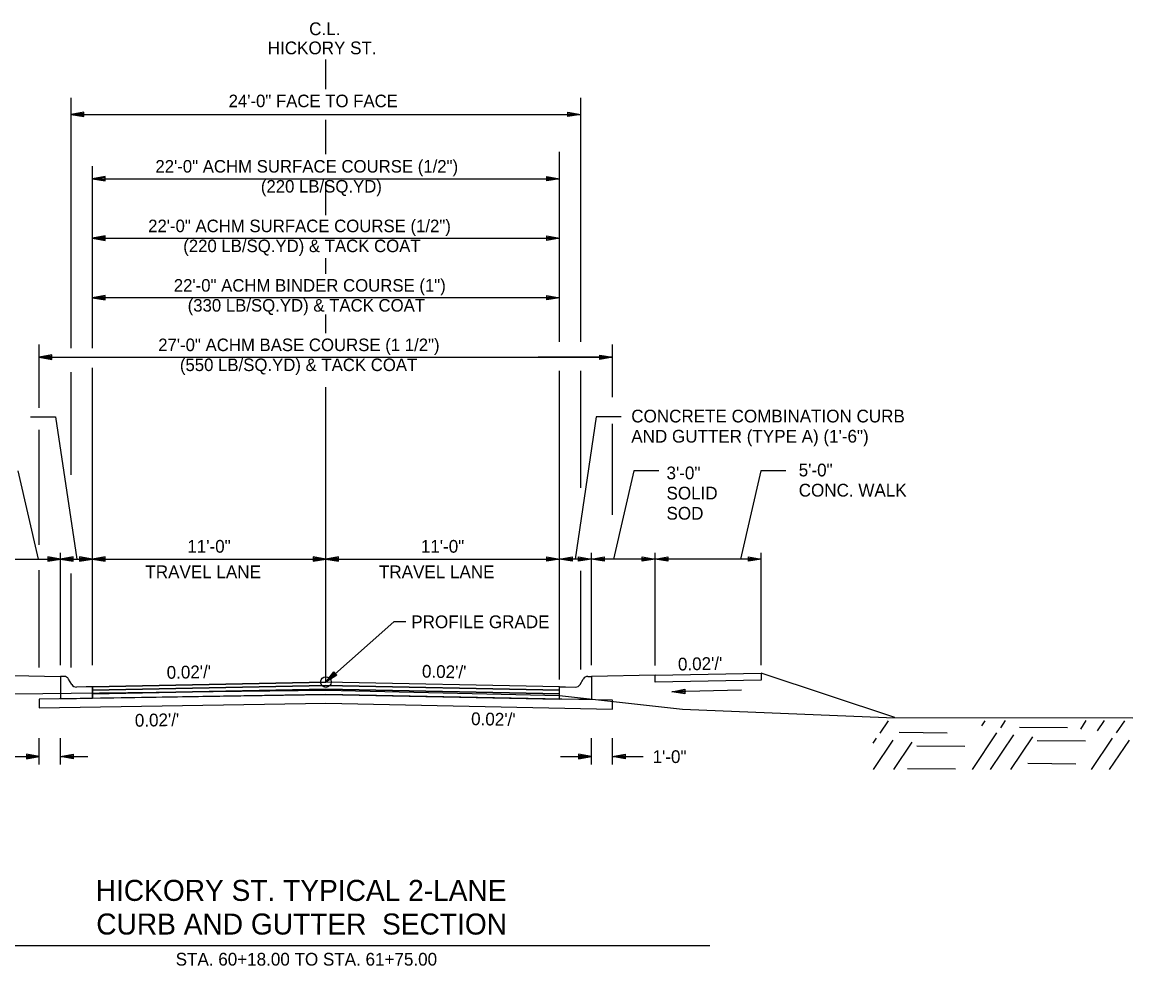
# Model space of a CAD drawing. Extents: x 1001270 to 1003428, y 1840152 to 1842912.
# Drawn here: x 1001607.2 to 1001659.5, y 1840349.7 to 1840394.2 of the extents above; entities that cross this region are included whole.
import ezdxf

# ---------------------------------------------------------------- set-up
doc = ezdxf.new("R2010")
doc.units = 0
for name, color, linetype in [('19', 7, 'Continuous'), ('20', 7, 'Continuous'), ('8', 7, 'Continuous')]:
    doc.layers.add(name, color=color, linetype=linetype)

# ---------------------------------------------------------------- blocks, each defined once
blk = doc.blocks.new('TM')
at = {"layer": '8'}
for p, q in [((-120.309, 21.181), (-119.787, -20.829)), ((0, 0), (-120.309, 21.181)), ((-31.382, 2.945), (-120.176, 10.512)), ((-119.787, -20.829), (0, 0)), ((-119.911, -10.826), (-31.307, -3.057))]:
    blk.add_line(p, q, dxfattribs=at)

msp = doc.modelspace()

# ---------------------------------------------------------------- linework, layer by layer
at = {"layer": '19'}
for p, q in [((1001621.491, 1840391.004), (1001621.491, 1840392.396)), ((1001609.491, 1840378.96), (1001609.491, 1840390.6)), ((1001633.491, 1840379.101), (1001633.491, 1840390.6)), ((1001610.091, 1840389.919), (1001609.491, 1840389.814)), ((1001609.491, 1840389.814), (1001633.486, 1840389.813)), ((1001609.491, 1840389.814), (1001610.091, 1840389.709)), ((1001610.091, 1840389.864), (1001609.651, 1840389.829)), ((1001609.651, 1840389.799), (1001610.091, 1840389.759)), ((1001610.091, 1840389.709), (1001610.091, 1840389.919)), ((1001632.891, 1840389.709), (1001632.891, 1840389.919)), ((1001632.891, 1840389.919), (1001633.491, 1840389.814)), ((1001632.891, 1840389.864), (1001633.331, 1840389.829)), ((1001633.491, 1840389.814), (1001632.891, 1840389.709)), ((1001633.331, 1840389.799), (1001632.891, 1840389.759)), ((1001621.491, 1840387.937), (1001621.491, 1840389.555)), ((1001632.491, 1840379.101), (1001632.491, 1840388.057)), ((1001609.491, 1840382.202), (1001609.491, 1840387.517)), ((1001610.491, 1840378.813), (1001610.491, 1840387.382)), ((1001611.091, 1840386.892), (1001610.491, 1840386.787)), ((1001610.491, 1840386.787), (1001611.091, 1840386.682)), ((1001610.491, 1840386.787), (1001632.491, 1840386.787)), ((1001611.091, 1840386.837), (1001610.651, 1840386.802)), ((1001610.651, 1840386.772), (1001611.091, 1840386.732)), ((1001611.091, 1840386.682), (1001611.091, 1840386.892)), ((1001621.491, 1840385.2), (1001621.491, 1840386.645)), ((1001631.891, 1840386.682), (1001631.891, 1840386.892)), ((1001631.891, 1840386.892), (1001632.491, 1840386.787)), ((1001631.891, 1840386.837), (1001632.331, 1840386.802)), ((1001632.491, 1840386.787), (1001631.891, 1840386.682)), ((1001632.331, 1840386.772), (1001631.891, 1840386.732)), ((1001621.491, 1840385.073), (1001621.491, 1840386.016)), ((1001611.091, 1840384.092), (1001610.491, 1840383.987)), ((1001611.091, 1840384.086), (1001610.491, 1840383.981)), ((1001610.491, 1840383.987), (1001611.091, 1840383.882)), ((1001610.491, 1840383.987), (1001632.491, 1840383.987)), ((1001610.491, 1840383.981), (1001611.091, 1840383.876)), ((1001611.091, 1840384.037), (1001610.651, 1840384.002)), ((1001611.091, 1840384.031), (1001610.651, 1840383.996)), ((1001610.651, 1840383.972), (1001611.091, 1840383.932)), ((1001610.651, 1840383.966), (1001611.091, 1840383.926)), ((1001611.091, 1840383.882), (1001611.091, 1840384.092)), ((1001611.091, 1840383.876), (1001611.091, 1840384.086)), ((1001631.891, 1840383.882), (1001631.891, 1840384.092)), ((1001631.891, 1840384.092), (1001632.491, 1840383.987)), ((1001631.891, 1840384.037), (1001632.331, 1840384.002)), ((1001632.491, 1840383.987), (1001631.891, 1840383.882)), ((1001632.331, 1840383.972), (1001631.891, 1840383.932)), ((1001621.491, 1840382.313), (1001621.491, 1840383.047)), ((1001611.091, 1840381.286), (1001610.491, 1840381.181)), ((1001632.491, 1840381.181), (1001610.491, 1840381.181)), ((1001610.491, 1840381.181), (1001611.091, 1840381.076)), ((1001610.497, 1840381.18), (1001610.491, 1840381.18)), ((1001611.091, 1840381.231), (1001610.651, 1840381.196)), ((1001610.651, 1840381.166), (1001611.091, 1840381.126)), ((1001611.091, 1840381.076), (1001611.091, 1840381.286)), ((1001631.891, 1840381.076), (1001631.891, 1840381.286)), ((1001631.891, 1840381.286), (1001632.491, 1840381.181)), ((1001631.891, 1840381.231), (1001632.331, 1840381.196)), ((1001632.491, 1840381.181), (1001631.891, 1840381.076)), ((1001632.331, 1840381.166), (1001631.891, 1840381.126)), ((1001621.491, 1840379.518), (1001621.491, 1840380.392)), ((1001609.491, 1840378.813), (1001609.491, 1840379.784)), ((1001607.991, 1840375.995), (1001607.991, 1840378.981)), ((1001634.987, 1840376.504), (1001634.987, 1840378.981)), ((1001607.986, 1840378.381), (1001634.987, 1840378.381)), ((1001608.591, 1840378.486), (1001607.991, 1840378.381)), ((1001607.991, 1840378.381), (1001608.591, 1840378.276)), ((1001607.991, 1840378.381), (1001611.491, 1840378.381)), ((1001608.591, 1840378.431), (1001608.151, 1840378.396)), ((1001608.151, 1840378.366), (1001608.591, 1840378.326)), ((1001608.591, 1840378.276), (1001608.591, 1840378.486)), ((1001610.485, 1840378.38), (1001610.491, 1840378.38)), ((1001634.991, 1840378.379), (1001631.487, 1840378.379)), ((1001634.391, 1840378.274), (1001634.391, 1840378.484)), ((1001634.391, 1840378.484), (1001634.991, 1840378.379)), ((1001634.391, 1840378.429), (1001634.831, 1840378.394)), ((1001634.991, 1840378.379), (1001634.391, 1840378.274)), ((1001634.831, 1840378.364), (1001634.391, 1840378.324)), ((1001609.491, 1840372.836), (1001609.491, 1840377.677)), ((1001610.491, 1840363.886), (1001610.491, 1840377.877)), ((1001632.491, 1840363.214), (1001632.491, 1840377.739)), ((1001633.491, 1840372.234), (1001633.491, 1840377.739)), ((1001621.491, 1840363.088), (1001621.491, 1840376.968)), ((1001607.571, 1840375.569), (1001608.75, 1840375.569)), ((1001608.75, 1840375.569), (1001609.765, 1840368.877)), ((1001634.222, 1840375.569), (1001633.234, 1840368.877)), ((1001635.4, 1840375.569), (1001634.222, 1840375.569)), ((1001634.987, 1840370.953), (1001634.987, 1840375.241)), ((1001607.991, 1840369.552), (1001607.991, 1840374.964)), ((1001606.986, 1840373.034), (1001607.942, 1840368.877)), ((1001635.986, 1840373.034), (1001635.029, 1840368.877)), ((1001637.164, 1840373.034), (1001635.986, 1840373.034)), ((1001641.968, 1840373.034), (1001641.011, 1840368.877)), ((1001643.147, 1840373.034), (1001641.968, 1840373.034)), ((1001600.991, 1840368.877), (1001610.491, 1840368.877)), ((1001608.391, 1840368.982), (1001608.391, 1840368.772)), ((1001608.991, 1840368.877), (1001608.391, 1840368.982)), ((1001608.831, 1840368.892), (1001608.391, 1840368.927)), ((1001608.391, 1840368.772), (1001608.991, 1840368.877)), ((1001608.391, 1840368.822), (1001608.831, 1840368.862)), ((1001608.991, 1840363.886), (1001608.991, 1840369.177)), ((1001609.591, 1840368.982), (1001608.991, 1840368.877)), ((1001608.991, 1840368.877), (1001609.591, 1840368.772)), ((1001609.591, 1840368.927), (1001609.151, 1840368.892)), ((1001609.151, 1840368.862), (1001609.591, 1840368.822)), ((1001609.591, 1840368.772), (1001609.591, 1840368.982)), ((1001609.891, 1840368.982), (1001609.891, 1840368.772)), ((1001610.491, 1840368.877), (1001609.891, 1840368.982)), ((1001610.331, 1840368.892), (1001609.891, 1840368.927)), ((1001609.891, 1840368.772), (1001610.491, 1840368.877)), ((1001609.891, 1840368.822), (1001610.331, 1840368.862)), ((1001611.091, 1840368.982), (1001610.491, 1840368.877)), ((1001610.491, 1840368.877), (1001621.491, 1840368.877)), ((1001610.491, 1840368.877), (1001611.091, 1840368.772)), ((1001611.091, 1840368.927), (1001610.651, 1840368.892)), ((1001610.651, 1840368.862), (1001611.091, 1840368.822)), ((1001611.091, 1840368.772), (1001611.091, 1840368.982)), ((1001620.891, 1840368.982), (1001620.891, 1840368.772)), ((1001621.491, 1840368.877), (1001620.891, 1840368.982)), ((1001621.331, 1840368.892), (1001620.891, 1840368.927)), ((1001620.891, 1840368.772), (1001621.491, 1840368.877)), ((1001620.891, 1840368.822), (1001621.331, 1840368.862)), ((1001622.091, 1840368.982), (1001621.491, 1840368.877)), ((1001621.491, 1840368.877), (1001632.491, 1840368.877)), ((1001621.491, 1840368.877), (1001622.091, 1840368.772)), ((1001622.091, 1840368.927), (1001621.651, 1840368.892)), ((1001621.651, 1840368.862), (1001622.091, 1840368.822)), ((1001622.091, 1840368.772), (1001622.091, 1840368.982)), ((1001631.891, 1840368.772), (1001631.891, 1840368.982)), ((1001631.891, 1840368.982), (1001632.491, 1840368.877)), ((1001631.891, 1840368.927), (1001632.331, 1840368.892)), ((1001632.491, 1840368.877), (1001631.891, 1840368.772)), ((1001632.331, 1840368.862), (1001631.891, 1840368.822)), ((1001632.491, 1840368.877), (1001633.091, 1840368.982)), ((1001641.991, 1840368.877), (1001632.491, 1840368.877)), ((1001633.091, 1840368.772), (1001632.491, 1840368.877)), ((1001632.651, 1840368.892), (1001633.091, 1840368.927)), ((1001633.091, 1840368.822), (1001632.651, 1840368.862)), ((1001633.091, 1840368.982), (1001633.091, 1840368.772)), ((1001633.391, 1840368.772), (1001633.391, 1840368.982)), ((1001633.391, 1840368.982), (1001633.991, 1840368.877)), ((1001633.391, 1840368.927), (1001633.831, 1840368.892)), ((1001633.991, 1840368.877), (1001633.391, 1840368.772)), ((1001633.831, 1840368.862), (1001633.391, 1840368.822)), ((1001633.991, 1840363.886), (1001633.991, 1840369.177)), ((1001633.991, 1840368.877), (1001634.591, 1840368.982)), ((1001634.591, 1840368.772), (1001633.991, 1840368.877)), ((1001634.151, 1840368.892), (1001634.591, 1840368.927)), ((1001634.591, 1840368.822), (1001634.151, 1840368.862)), ((1001634.591, 1840368.982), (1001634.591, 1840368.772)), ((1001636.391, 1840368.772), (1001636.391, 1840368.982)), ((1001636.391, 1840368.982), (1001636.991, 1840368.877)), ((1001636.391, 1840368.927), (1001636.831, 1840368.892)), ((1001636.991, 1840368.877), (1001636.391, 1840368.772)), ((1001636.831, 1840368.862), (1001636.391, 1840368.822)), ((1001636.991, 1840363.886), (1001636.991, 1840369.177)), ((1001636.991, 1840368.877), (1001637.591, 1840368.982)), ((1001637.591, 1840368.772), (1001636.991, 1840368.877)), ((1001637.151, 1840368.892), (1001637.591, 1840368.927)), ((1001637.591, 1840368.822), (1001637.151, 1840368.862)), ((1001637.591, 1840368.982), (1001637.591, 1840368.772)), ((1001641.391, 1840368.772), (1001641.391, 1840368.982)), ((1001641.391, 1840368.982), (1001641.991, 1840368.877)), ((1001641.391, 1840368.927), (1001641.831, 1840368.892)), ((1001641.991, 1840368.877), (1001641.391, 1840368.772)), ((1001641.831, 1840368.862), (1001641.391, 1840368.822)), ((1001641.991, 1840363.886), (1001641.991, 1840369.177)), ((1001607.991, 1840363.769), (1001607.991, 1840368.349)), ((1001633.491, 1840363.677), (1001633.491, 1840368.327)), ((1001636.991, 1840363.862), (1001636.991, 1840368.349)), ((1001609.491, 1840363.769), (1001609.491, 1840368.194)), ((1001621.491, 1840363.088), (1001621.87, 1840363.565)), ((1001621.87, 1840363.565), (1001622.008, 1840363.408)), ((1001605.983, 1840363.414), (1001608.981, 1840363.353)), ((1001609.157, 1840363.353), (1001608.991, 1840363.353)), ((1001608.991, 1840363.353), (1001608.991, 1840363.02)), ((1001608.991, 1840363.02), (1001608.991, 1840362.838)), ((1001609.519, 1840362.977), (1001609.373, 1840363.229)), ((1001610.491, 1840362.868), (1001621.491, 1840363.088)), ((1001622.008, 1840363.408), (1001621.491, 1840363.088)), ((1001621.602, 1840363.201), (1001621.902, 1840363.521)), ((1001621.975, 1840363.44), (1001621.621, 1840363.184)), ((1001633.462, 1840362.977), (1001633.608, 1840363.229)), ((1001633.824, 1840363.353), (1001633.991, 1840363.353)), ((1001636.992, 1840363.414), (1001633.991, 1840363.353)), ((1001633.991, 1840363.353), (1001633.991, 1840363.02)), ((1001633.991, 1840363.02), (1001633.991, 1840362.838)), ((1001636.992, 1840363.413), (1001641.991, 1840363.513)), ((1001636.992, 1840363.08), (1001636.992, 1840363.413)), ((1001636.992, 1840363.413), (1001636.992, 1840363.413)), ((1001641.991, 1840363.18), (1001636.992, 1840363.08)), ((1001641.991, 1840363.513), (1001641.991, 1840363.18)), ((1001648.283, 1840361.416), (1001641.991, 1840363.513)), ((1001608.991, 1840362.838), (1001608.991, 1840362.298)), ((1001610.206, 1840362.862), (1001609.741, 1840362.853)), ((1001610.207, 1840362.862), (1001610.206, 1840362.862)), ((1001610.206, 1840362.862), (1001610.206, 1840362.862)), ((1001610.491, 1840362.868), (1001610.207, 1840362.862)), ((1001632.491, 1840362.535), (1001621.491, 1840362.755)), ((1001634.991, 1840362.235), (1001621.491, 1840362.505)), ((1001632.491, 1840362.868), (1001632.775, 1840362.862)), ((1001632.491, 1840362.535), (1001632.491, 1840362.535)), ((1001632.491, 1840362.535), (1001632.491, 1840362.535)), ((1001632.491, 1840362.535), (1001632.491, 1840362.535)), ((1001632.775, 1840362.862), (1001632.775, 1840362.862)), ((1001632.775, 1840362.862), (1001632.775, 1840362.862)), ((1001632.775, 1840362.862), (1001633.241, 1840362.853)), ((1001633.991, 1840362.838), (1001633.991, 1840362.258)), ((1001608.991, 1840362.298), (1001610.491, 1840362.323)), ((1001621.489, 1840362.088), (1001634.991, 1840361.818)), ((1001633.991, 1840362.258), (1001632.491, 1840362.288)), ((1001634.991, 1840362.235), (1001634.991, 1840362.235)), ((1001647.599, 1840360.681), (1001647.991, 1840361.264)), ((1001652.379, 1840361.024), (1001652.545, 1840361.268)), ((1001653.275, 1840360.932), (1001653.501, 1840361.27)), ((1001654.162, 1840360.961), (1001656.423, 1840360.95)), ((1001657.039, 1840360.876), (1001657.301, 1840361.271)), ((1001657.834, 1840360.784), (1001658.165, 1840361.273)), ((1001658.729, 1840360.692), (1001659.11, 1840361.266)), ((1001607.991, 1840359.203), (1001607.991, 1840360.441)), ((1001608.991, 1840359.203), (1001608.991, 1840360.441)), ((1001633.991, 1840359.203), (1001633.991, 1840360.441)), ((1001634.991, 1840359.203), (1001634.991, 1840360.441)), ((1001634.991, 1840360.441), (1001634.991, 1840360.441)), ((1001647.26, 1840360.214), (1001647.413, 1840360.439)), ((1001648.488, 1840360.721), (1001650.748, 1840360.699)), ((1001651.937, 1840358.968), (1001653.089, 1840360.69)), ((1001652.791, 1840358.971), (1001653.884, 1840360.598)), ((1001653.747, 1840358.973), (1001654.779, 1840360.506)), ((1001657.547, 1840358.974), (1001658.543, 1840360.45)), ((1001647.282, 1840358.965), (1001648.208, 1840360.347)), ((1001648.237, 1840358.967), (1001649.103, 1840360.255)), ((1001649.328, 1840360.091), (1001651.588, 1840360.07)), ((1001654.992, 1840360.333), (1001657.263, 1840360.32)), ((1001658.401, 1840358.977), (1001659.338, 1840360.358)), ((1001606.542, 1840359.581), (1001607.991, 1840359.581)), ((1001606.542, 1840359.581), (1001607.991, 1840359.581)), ((1001607.391, 1840359.686), (1001607.391, 1840359.476)), ((1001607.991, 1840359.581), (1001607.391, 1840359.686)), ((1001607.391, 1840359.686), (1001607.391, 1840359.476)), ((1001607.991, 1840359.581), (1001607.391, 1840359.686)), ((1001607.831, 1840359.596), (1001607.391, 1840359.631)), ((1001607.831, 1840359.596), (1001607.391, 1840359.631)), ((1001607.391, 1840359.476), (1001607.991, 1840359.581)), ((1001607.391, 1840359.476), (1001607.991, 1840359.581)), ((1001607.391, 1840359.526), (1001607.831, 1840359.566)), ((1001607.391, 1840359.526), (1001607.831, 1840359.566)), ((1001608.991, 1840359.581), (1001609.591, 1840359.686)), ((1001608.991, 1840359.581), (1001609.591, 1840359.686)), ((1001609.591, 1840359.476), (1001608.991, 1840359.581)), ((1001609.591, 1840359.476), (1001608.991, 1840359.581)), ((1001608.991, 1840359.581), (1001610.285, 1840359.581)), ((1001609.151, 1840359.596), (1001609.591, 1840359.631)), ((1001609.151, 1840359.596), (1001609.591, 1840359.631)), ((1001609.591, 1840359.526), (1001609.151, 1840359.566)), ((1001609.591, 1840359.526), (1001609.151, 1840359.566)), ((1001609.591, 1840359.686), (1001609.591, 1840359.476)), ((1001609.591, 1840359.686), (1001609.591, 1840359.476)), ((1001632.542, 1840359.581), (1001633.991, 1840359.581)), ((1001632.542, 1840359.581), (1001633.991, 1840359.581)), ((1001633.391, 1840359.686), (1001633.391, 1840359.476)), ((1001633.991, 1840359.581), (1001633.391, 1840359.686)), ((1001633.391, 1840359.686), (1001633.391, 1840359.476)), ((1001633.991, 1840359.581), (1001633.391, 1840359.686)), ((1001633.831, 1840359.596), (1001633.391, 1840359.631)), ((1001633.831, 1840359.596), (1001633.391, 1840359.631)), ((1001633.391, 1840359.476), (1001633.991, 1840359.581)), ((1001633.391, 1840359.476), (1001633.991, 1840359.581)), ((1001633.391, 1840359.526), (1001633.831, 1840359.566)), ((1001633.391, 1840359.526), (1001633.831, 1840359.566)), ((1001634.991, 1840359.581), (1001635.591, 1840359.686)), ((1001634.991, 1840359.581), (1001635.591, 1840359.686)), ((1001635.591, 1840359.476), (1001634.991, 1840359.581)), ((1001634.991, 1840359.581), (1001636.439, 1840359.581)), ((1001635.591, 1840359.476), (1001634.991, 1840359.581)), ((1001634.991, 1840359.581), (1001636.439, 1840359.581)), ((1001635.151, 1840359.596), (1001635.591, 1840359.631)), ((1001635.151, 1840359.596), (1001635.591, 1840359.631)), ((1001635.591, 1840359.526), (1001635.151, 1840359.566)), ((1001635.591, 1840359.526), (1001635.151, 1840359.566)), ((1001635.591, 1840359.686), (1001635.591, 1840359.476)), ((1001635.591, 1840359.686), (1001635.591, 1840359.476)), ((1001648.875, 1840359.012), (1001651.146, 1840359)), ((1001654.55, 1840359.262), (1001656.81, 1840359.241)), ((1001603.496, 1840350.675), (1001639.564, 1840350.675))]:
    msp.add_line(p, q, dxfattribs=at)
for points in [[(1001625.252, 1840365.923), (1001624.682, 1840365.923), (1001621.491, 1840363.088)], [(1001606.829, 1840362.535), (1001621.525, 1840362.702), (1001632.491, 1840362.451), (1001638.277, 1840361.818), (1001647.885, 1840361.416), (1001659.491, 1840361.408)], [(1001621.491, 1840362.505), (1001607.991, 1840362.281), (1001607.991, 1840361.874), (1001621.489, 1840362.088)], [(1001610.491, 1840362.323), (1001610.491, 1840362.451), (1001610.491, 1840362.701), (1001610.491, 1840362.868)], [(1001621.491, 1840362.755), (1001610.491, 1840362.535), (1001610.491, 1840362.323), (1001621.491, 1840362.505)], [(1001621.491, 1840362.505), (1001632.491, 1840362.285), (1001632.491, 1840362.535), (1001632.491, 1840362.535)], [(1001632.491, 1840362.288), (1001632.491, 1840362.451), (1001632.491, 1840362.701), (1001632.491, 1840362.868)], [(1001634.991, 1840361.818), (1001634.991, 1840361.818), (1001634.991, 1840362.235)]]:
    msp.add_lwpolyline(points, dxfattribs=at)
for points in [[(1001632.491, 1840362.868), (1001621.491, 1840363.088), (1001610.491, 1840362.868), (1001610.491, 1840362.701), (1001621.491, 1840362.921), (1001632.491, 1840362.705)], [(1001632.491, 1840362.701), (1001621.491, 1840362.921), (1001610.491, 1840362.701), (1001610.491, 1840362.535), (1001621.491, 1840362.755), (1001632.491, 1840362.535)]]:
    msp.add_lwpolyline(points, close=True, dxfattribs=at)
msp.add_circle((1001621.491, 1840363.088), 0.25, dxfattribs=at)
for centre, start, end in [((1001609.157, 1840363.103), 30.1619, 90), ((1001633.824, 1840363.103), 90, 149.8381), ((1001609.736, 1840363.103), 210.1635, 271.1458), ((1001633.246, 1840363.103), 268.8542, 329.8365)]:
    msp.add_arc(centre, 0.25, start, end, dxfattribs=at)
at = {"layer": '20'}
msp.add_line((1001641.059, 1840362.698), (1001637.789, 1840362.633), dxfattribs=at)

# ---------------------------------------------------------------- block references
at = {"layer": '19', "xscale": 0.0050063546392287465, "yscale": -0.0050063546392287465, "rotation": -178.8781640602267}
msp.add_blockref('TM', (1001637.789, 1840362.631), dxfattribs=at)

# ---------------------------------------------------------------- texts
at = {"layer": '19'}
for s, height, p in [('C.L.', 0.6, (1001620.703, 1840393.545)), ('HICKORY ST.', 0.6, (1001618.752, 1840392.645)), ('24\'-0" FACE TO FACE', 0.59001, (1001616.909, 1840390.154)), ('22\'-0" ACHM SURFACE COURSE (1/2")', 0.59001, (1001613.461, 1840387.075)), ('(220 LB/SQ.YD)', 0.59001, (1001618.427, 1840386.135)), ('22\'-0" ACHM SURFACE COURSE (1/2")', 0.59001, (1001613.119, 1840384.269)), ('(220 LB/SQ.YD) & TACK COAT', 0.59001, (1001614.771, 1840383.329)), ('22\'-0" ACHM BINDER COURSE (1")', 0.59001, (1001614.327, 1840381.469)), ('(330 LB/SQ.YD) & TACK COAT', 0.59001, (1001614.98, 1840380.529)), ('27\'-0" ACHM BASE COURSE (1 1/2")', 0.59001, (1001613.594, 1840378.669)), ('(550 LB/SQ.YD) & TACK COAT', 0.59001, (1001614.614, 1840377.729)), ('CONCRETE COMBINATION CURB', 0.6, (1001635.872, 1840375.31)), ('AND GUTTER (TYPE A) (1\'-6")', 0.6, (1001635.872, 1840374.36)), ('5\'-0"', 0.6, (1001643.758, 1840372.77)), ('CONC. WALK', 0.6, (1001643.758, 1840371.82)), ('11\'-0"', 0.6, (1001614.963, 1840369.177)), ('11\'-0"', 0.6, (1001625.963, 1840369.177)), ('TRAVEL LANE', 0.6, (1001612.991, 1840367.977)), ('TRAVEL LANE', 0.6, (1001623.991, 1840367.977))]:
    msp.add_text(s, height=height, dxfattribs=at).set_placement(p)
for s, height, rotation, p in [('3\'-0"', 0.6, 360, (1001637.531, 1840372.633)), ('SOLID ', 0.6, 360, (1001637.531, 1840371.683)), ('SOD', 0.6, 360, (1001637.531, 1840370.733)), ('PROFILE GRADE', 0.6, 360, (1001625.511, 1840365.623)), ("0.02'/'", 0.6, 1.1419, (1001638.076, 1840363.63)), ("0.02'/'", 0.6, 1.1458, (1001613.997, 1840363.238)), ("0.02'/'", 0.6, 358.8542, (1001626.009, 1840363.298)), ("0.02'/'", 0.6, 1.1458, (1001612.498, 1840360.981)), ("0.02'/'", 0.6, 358.8542, (1001628.323, 1840361.062)), ('1\'-0"', 0.6, 360, (1001636.875, 1840359.274)), ('HICKORY ST. TYPICAL 2-LANE ', 0.98999, 359.9954, (1001610.649, 1840352.783)), ('CURB AND GUTTER  SECTION ', 0.98999, 359.9954, (1001610.676, 1840351.199)), ('STA. 60+18.00 TO STA. 61+75.00', 0.6, 359.9954, (1001614.416, 1840349.737))]:
    msp.add_text(s, height=height, rotation=rotation, dxfattribs=at).set_placement(p)

doc.saveas('drawing.dxf')
